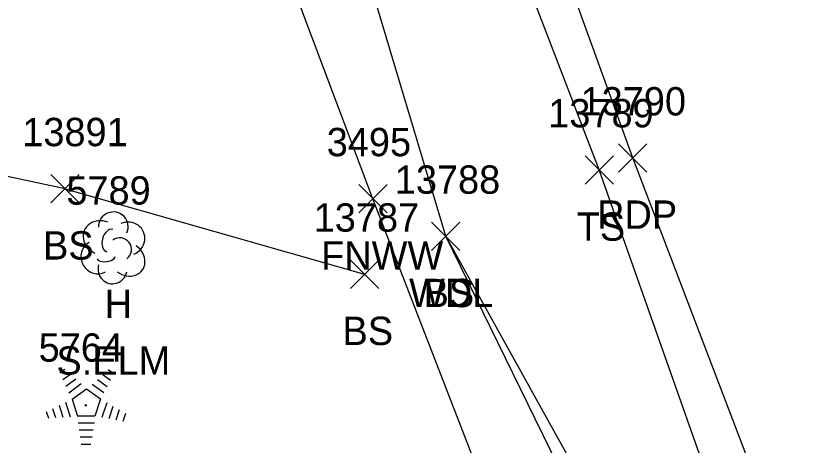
# Model space of a CAD drawing. Extents: x 1439173 to 1457902, y 641926 to 659889.
# Drawn here: x 1446646.3 to 1446701.6, y 652338.9 to 652369.2 of the extents above; entities that cross this region are included whole.
import ezdxf

# ---------------------------------------------------------------- set-up
doc = ezdxf.new("R2010")
doc.units = 0
for name, color, linetype in [('L_A', 7, 'Continuous'), ('L_C', 7, 'Continuous'), ('L_I', 7, 'Continuous'), ('L_TIC', 7, 'Continuous'), ('LAWA', 7, 'Continuous'), ('LELB', 7, 'Continuous'), ('LFNC', 7, 'Continuous'), ('LTC', 7, 'Continuous'), ('LTD', 7, 'Continuous'), ('P_A', 7, 'Continuous'), ('P_I', 7, 'Continuous'), ('P_TIC', 7, 'Continuous'), ('PET', 7, 'Continuous')]:
    doc.layers.add(name, color=color, linetype=linetype)

msp = doc.modelspace()

# ---------------------------------------------------------------- linework, layer by layer
at = {"layer": 'L_TIC'}
for points in [[(1446686.492, 652357.336), (1446688.492, 652359.336)], [(1446688.492, 652357.336), (1446686.492, 652359.336)], [(1446648.816, 652356.008), (1446650.816, 652358.008)], [(1446650.816, 652356.008), (1446648.816, 652358.008)], [(1446670.528, 652355.299), (1446672.528, 652357.299)], [(1446672.528, 652355.299), (1446670.528, 652357.299)], [(1446675.661, 652352.65), (1446677.661, 652354.65)], [(1446677.661, 652352.65), (1446675.661, 652354.65)], [(1446675.661, 652352.65), (1446677.661, 652354.65)], [(1446677.661, 652352.65), (1446675.661, 652354.65)], [(1446669.939, 652349.976), (1446671.939, 652351.976)], [(1446671.939, 652349.976), (1446669.939, 652351.976)]]:
    msp.add_lwpolyline(points, dxfattribs=at)
at = {"layer": 'LAWA'}
msp.add_lwpolyline([(1446798.985, 651956.034), (1446799.94, 651974.95), (1446784.665, 651988.248), (1446777.364, 652036.107), (1446755.42, 652094.261), (1446749.19, 652123.041), (1446708.764, 652128.85), (1446690.522, 652138.979), (1446668.358, 652149.774), (1446664.293, 652162.854), (1446686.677, 652185.996), (1446713.636, 652207.575), (1446703.336, 652247.881), (1446691.175, 652278.144), (1446693.276, 652292.674), (1446695.104, 652307.217), (1446694.545, 652317.101), (1446676.661, 652353.65), (1446658.806, 652413.41)], dxfattribs=at)
at = {"layer": 'LELB'}
for points in [[(1446829.267, 651974.701), (1446827.665, 651986.584), (1446823.425, 652003.482), (1446805.03, 652051.264), (1446789.262, 652093.332), (1446764.581, 652155.785), (1446744.391, 652205.176), (1446727.319, 652251.786), (1446714.194, 652285.078), (1446699.79, 652323.478), (1446687.492, 652358.336), (1446665.366, 652415.935)], [(1446649.816, 652357.008), (1446604.725, 652366.608)], [(1446649.816, 652357.008), (1446670.939, 652350.976)], [(1446739.774, 652202.499), (1446725.019, 652251.224), (1446712.063, 652284.282), (1446696.65, 652317.643), (1446676.661, 652353.65)]]:
    msp.add_lwpolyline(points, dxfattribs=at)
at = {"layer": 'LFNC'}
msp.add_lwpolyline([(1446690.718, 652306.717), (1446671.528, 652356.299), (1446654.436, 652401.749), (1446642.324, 652433.707), (1446629.598, 652464.505), (1446615.382, 652502.009)], dxfattribs=at)
at = {"layer": 'LTC'}
for p, q in [((1446649.447, 652344.011), (1446649.802, 652344.269)), ((1446649.657, 652343.546), (1446650.186, 652343.93)), ((1446652.475, 652343.903), (1446653.024, 652343.504)), ((1446652.846, 652344.251), (1446653.265, 652343.947)), ((1446649.867, 652343.08), (1446650.57, 652343.591)), ((1446650.076, 652342.614), (1446650.955, 652343.252)), ((1446651.732, 652343.206), (1446652.542, 652342.618)), ((1446652.104, 652343.555), (1446652.783, 652343.061)), ((1446650.301, 652342.159), (1446651.312, 652342.894)), ((1446651.312, 652342.894), (1446652.31, 652342.169)), ((1446650.301, 652342.159), (1446650.688, 652340.966)), ((1446652.31, 652342.169), (1446651.918, 652340.966)), ((1446649.391, 652341.724), (1446649.662, 652340.888)), ((1446649.846, 652341.94), (1446650.177, 652340.921)), ((1446652.747, 652341.898), (1446652.409, 652340.858)), ((1446653.192, 652341.647), (1446652.904, 652340.763)), ((1446648.48, 652341.29), (1446648.632, 652340.822)), ((1446648.935, 652341.507), (1446649.147, 652340.855)), ((1446651.918, 652340.966), (1446650.688, 652340.966)), ((1446653.636, 652341.397), (1446653.399, 652340.668)), ((1446654.08, 652341.147), (1446653.894, 652340.573)), ((1446651.88, 652340.466), (1446650.735, 652340.466)), ((1446651.796, 652339.966), (1446650.808, 652339.966)), ((1446651.712, 652339.466), (1446650.881, 652339.466)), ((1446651.629, 652338.966), (1446650.954, 652338.966))]:
    msp.add_line(p, q, dxfattribs=at)
at = {"layer": 'LTD'}
msp.add_line((1446653.169, 652352.886), (1446653.169, 652352.886), dxfattribs=at)
msp.add_line((1446653.169, 652352.886), (1446653.169, 652352.886), dxfattribs=at)
msp.add_arc((1446653.216, 652354.32), 1.047, 335.5272, 180.9563, dxfattribs=at)
for centre, major_axis, ratio, start_param, end_param in [((1446652.377, 652353.552), (1.21, -0.512), 0.895232, 1.570796, 4.712389), ((1446654.211, 652353.469), (-1.141, -0.483), 0.949671, 1.570796, 4.712389), ((1446652.961, 652353.344), (-0.208, -0.792), 0.645439, 3.141593, 6.283185), ((1446652.086, 652352.177), (0.584, -1.042), 0.959034, 3.141593, 6.283185), ((1446653.669, 652352.719), (-0.5, 0.667), 0.989748, 3.141593, 6.283185), ((1446654.169, 652352.053), (-1.09, 0.792), 0.841452, 1.570796, 4.712389), ((1446652.711, 652352.136), (-0.625, -0.083), 0.423636, 0, 3.141593), ((1446653.17, 652351.386), (0.265, 1.061), 0.942809, 1.570796, 4.712389)]:
    msp.add_ellipse(centre, major_axis=major_axis, ratio=ratio, start_param=start_param, end_param=end_param, dxfattribs=at)
at = {"layer": 'P_TIC'}
for points in [[(1446688.852, 652358.177), (1446690.852, 652360.177)], [(1446690.852, 652358.177), (1446688.852, 652360.177)]]:
    msp.add_lwpolyline(points, dxfattribs=at)
at = {"layer": 'PET'}
msp.add_lwpolyline([(1446898.649, 651823.168), (1446881.546, 651866.843), (1446865.253, 651906.885), (1446845.525, 651957.528), (1446831.345, 651993.276), (1446826.606, 652005.054), (1446808.35, 652052.544), (1446791.752, 652094.512), (1446767.683, 652156.681), (1446748.055, 652206.534), (1446730.794, 652252.342), (1446717.761, 652286.323), (1446702.983, 652324.801), (1446689.852, 652359.177), (1446668.806, 652417.257)], dxfattribs=at)

# ---------------------------------------------------------------- texts
at = {"layer": 'L_A'}
for s, p in [('TS', (1446685.901, 652353.336)), ('BS', (1446648.257, 652352.008)), ('FNWW', (1446667.874, 652351.299)), ('WDL', (1446674.078, 652348.65)), ('BS', (1446675.101, 652348.65)), ('H', (1446652.602, 652347.886)), ('BS', (1446669.38, 652345.976))]:
    msp.add_text(s, height=2, dxfattribs=at).set_placement(p)
at = {"layer": 'L_C'}
msp.add_text('S.ELM', height=2, dxfattribs=at).set_placement((1446649.201, 652343.886))
at = {"layer": 'L_I'}
for s, p in [('13789', (1446683.893, 652361.336)), ('13891', (1446646.792, 652360.008)), ('3495', (1446668.268, 652359.299)), ('13788', (1446673.07, 652356.65)), ('13788', (1446673.07, 652356.65)), ('5789', (1446649.902, 652355.886)), ('13787', (1446667.348, 652353.976)), ('5764', (1446647.945, 652344.803))]:
    msp.add_text(s, height=2, dxfattribs=at).set_placement(p)
at = {"layer": 'LTC'}
msp.add_text('.', height=1.037, rotation=270, dxfattribs=at).set_placement((1446651.195, 652341.907))
at = {"layer": 'P_A'}
msp.add_text('RDP', height=2, dxfattribs=at).set_placement((1446687.34, 652354.177))
at = {"layer": 'P_I'}
msp.add_text('13790', height=2, dxfattribs=at).set_placement((1446686.175, 652362.177))

doc.saveas('drawing.dxf')
